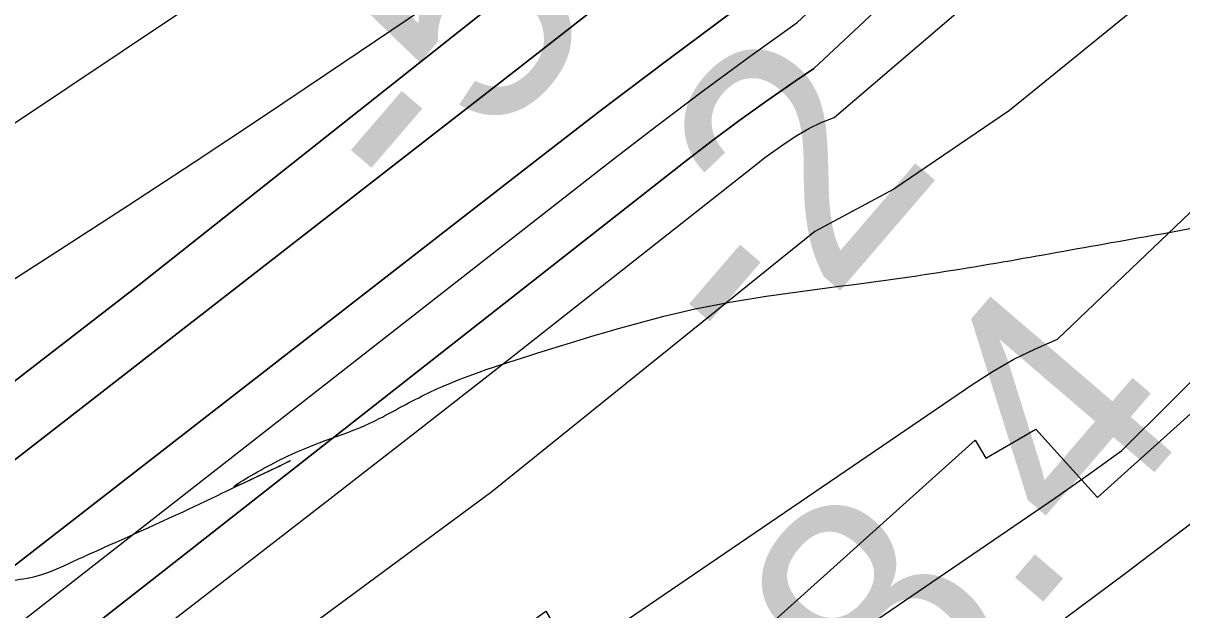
# Model space of a CAD drawing. Extents: x 3392644 to 3430565, y 576657 to 602123.
# Drawn here: x 3403073.1 to 3403397.8, y 585045.3 to 585209.8 of the extents above; entities that cross this region are included whole.
import ezdxf

# ---------------------------------------------------------------- set-up
doc = ezdxf.new("R2010")
doc.units = 0
for name, color, linetype in [('V-RIVR-EDGE', 7, 'Continuous'), ('V-RIVR-RANG', 7, 'Continuous'), ('V-RRAP-RVMT', 7, 'Continuous'), ('V-TOPO-DPTH', 7, 'Continuous'), ('V-TOPO-MAJR', 7, 'Continuous'), ('V-TOPO-MINR', 7, 'Continuous'), ('V-TOPO-WATR', 7, 'Continuous')]:
    doc.layers.add(name, color=color, linetype=linetype)

msp = doc.modelspace()

# ---------------------------------------------------------------- linework, layer by layer
at = {"layer": 'V-RIVR-EDGE'}
msp.add_spline([(3396775.14, 583083.89), (3396813.13, 583077.25), (3396878.17, 583066.49), (3396944.3, 583054.63), (3397040.4, 583038.31), (3397098.86, 583026.47), (3397143.44, 583017.58), (3397248.67, 583000.14), (3397318.11, 582991.93), (3397366.71, 582985.6), (3397425.56, 582983.99), (3397482.58, 582983.48), (3397505.25, 582983.79), (3397523.16, 582984.11), (3397535.58, 582982.98), (3397547.29, 582984.42), (3397553.5, 582984.4), (3397557.52, 582982.93), (3397564.81, 582974.5), (3397565.15, 582965), (3397563.3, 582955.5), (3397562.9, 582944.17), (3397563.63, 582940.51), (3397567.64, 582939.04), (3397569.83, 582934.65), (3397572, 582924.77), (3397574.55, 582922.94), (3397581.49, 582921.46), (3397584.79, 582923.64), (3397587.72, 582927.29), (3397589.58, 582941.18), (3397592.53, 582951.41), (3397596.2, 582957.61), (3397599.87, 582960.89), (3397604.64, 582968.56), (3397610.49, 582971.83), (3397617.81, 582975.47), (3397652.55, 582980.5), (3397688.01, 582979.68), (3397709.94, 582978.53), (3397734.79, 582976.64), (3397757.82, 582975.85), (3397782.68, 582977.62), (3397809.01, 582980.85), (3397835.7, 582984.44), (3397884.71, 582992.36), (3397923.1, 582994.82), (3397953.43, 582993.65), (3397988.88, 582988.44), (3398023.98, 582990.18), (3398046.29, 582997.44), (3398058.01, 583005.82), (3398070.83, 583016.02), (3398086.2, 583024.03), (3398111.07, 583028.35), (3398172.52, 583041.72), (3398207.99, 583048.58), (3398231.38, 583047.79), (3398261.36, 583049.18), (3398286.96, 583052.41), (3398312.56, 583059.29), (3398337.81, 583067.64), (3398383.51, 583070.45), (3398451.14, 583073.57), (3398464.66, 583070.98), (3398479.26, 583062.17), (3398495.66, 583042.02), (3398503.3, 583028.11), (3398512.79, 583021.51), (3398522.66, 583021.48), (3398535.48, 583032.42), (3398552.68, 583038.96), (3398566.94, 583038.56), (3398581.91, 583033.4), (3398603.84, 583032.25), (3398616.27, 583032.22), (3398624.31, 583030.01), (3398639.66, 583030.33), (3398675.85, 583031.71), (3398691.94, 583032.03), (3398705.09, 583030.9), (3398713.5, 583031.98), (3398731.78, 583032.67), (3398752.25, 583032.98), (3398769.08, 583035.5), (3398785.16, 583035.09), (3398791, 583033.62), (3398807.07, 583027), (3398820.95, 583021.84), (3398831.53, 583014.51), (3398866.59, 582999.07), (3398896.89, 582982.54), (3398913.68, 582974.09), (3398926.48, 582974.79), (3398937.8, 582972.94), (3398949.86, 582968.89), (3398961.91, 582965.2), (3398977.27, 582966.63), (3398994.46, 582970.97), (3399010.92, 582975.68), (3399021.17, 582979.68), (3399028.86, 582985.87), (3399040.95, 582996.08), (3399048.27, 583000.08), (3399061.07, 583002.24), (3399090.69, 583006.19), (3399115.92, 583011.24), (3399122.14, 583011.23), (3399129.44, 583009.38), (3399136.01, 583003.15), (3399140.38, 582998.39), (3399145.13, 582998.38), (3399161.95, 582999.43), (3399171.46, 583000.14), (3399183.52, 582999.75), (3399192.29, 582999.72), (3399200.71, 583002.63), (3399201.81, 583006.65), (3399202.19, 583011.4), (3399199.65, 583018.35), (3399194.91, 583023.84), (3399194.56, 583028.6), (3399194.57, 583034.81), (3399197.88, 583043.21), (3399198.26, 583048.69), (3399196.47, 583062.22), (3399193.94, 583072.83), (3399193.58, 583076.12), (3399195.42, 583080.5), (3399198.35, 583083.05), (3399203.11, 583085.6), (3399213.35, 583087.04), (3399220.29, 583086.29), (3399226.85, 583079.69), (3399239.25, 583065.77), (3399254.93, 583052.94), (3399266.62, 583046.7), (3399276.12, 583046.67), (3399289.66, 583051.03), (3399302.47, 583058.67), (3399319.32, 583073.62), (3399325.92, 583081.28), (3399329.58, 583083.83), (3399336.89, 583081.61), (3399352.22, 583075), (3399367.93, 583071.3), (3399390.22, 583066.13), (3399402.65, 583065.73), (3399440.31, 583069.3), (3399461.52, 583073.63), (3399519.3, 583081.16), (3399573.06, 583094.92), (3399604.89, 583102.52), (3399633.41, 583107.57), (3399653.88, 583106.42), (3399671.07, 583108.57), (3399695.94, 583113.63), (3399715.33, 583122.35), (3399740.23, 583137.28), (3399751.59, 583151.14), (3399762.22, 583164.27), (3399774.68, 583175.94), (3399784.2, 583182.5), (3399792.63, 583189.06), (3399795.57, 583195.99), (3399799.59, 583197.45), (3399802.52, 583197.44), (3399809.45, 583193.77), (3399814.94, 583193.75), (3399821.88, 583194.1), (3399845.3, 583201.72), (3399905.65, 583216.56), (3399931.26, 583225.27), (3399967.47, 583235.05), (3399992.35, 583244.13), (3400000.42, 583253.24), (3400007.74, 583257.61), (3400018.35, 583260.51), (3400031.88, 583262.31), (3400047.97, 583265.19), (3400055.29, 583270.65), (3400066.64, 583276.11), (3400079.44, 583279), (3400083.83, 583280.45), (3400095.54, 583285.18), (3400101.39, 583285.53), (3400125.89, 583289.85), (3400153.69, 583298.56), (3400192.84, 583311.99), (3400239.67, 583327.59), (3400291.98, 583342.08), (3400327.1, 583352.23), (3400354.52, 583356.18), (3400375.01, 583360.89), (3400387.44, 583364.88), (3400390, 583364.14), (3400389.25, 583357.93), (3400389.25, 583356.1), (3400393.62, 583348.41), (3400397.25, 583337.8), (3400401.98, 583328.65), (3400413.64, 583316.56), (3400424.96, 583308.85), (3400439.21, 583307.36), (3400460.42, 583310.59), (3400467.01, 583315.33), (3400473.24, 583320.43), (3400475.46, 583330.66), (3400471.53, 583368.32), (3400471.56, 583380.39), (3400472.3, 583385.5), (3400478.16, 583390.24), (3400480.38, 583399.01), (3400481.48, 583402.66), (3400485.15, 583405.94), (3400498.32, 583410.66), (3400503.81, 583414.67), (3400508.21, 583419.41), (3400517, 583425.6), (3400522.86, 583431.8), (3400535.67, 583435.79), (3400564.57, 583444.13), (3400601.51, 583453.54), (3400634.06, 583462.23), (3400664.06, 583471.66), (3400688.58, 583481.84), (3400707.98, 583491.29), (3400725.92, 583502.58), (3400759.21, 583514.93), (3400794.34, 583529.1), (3400829.1, 583542.54), (3400868.99, 583559.25), (3400880.69, 583563.25), (3400906.68, 583575.61), (3400920.95, 583582.89), (3400934.49, 583585.78), (3400950.95, 583590.12), (3400981.32, 583603.21), (3401005.11, 583615.94), (3401022.67, 583620.65), (3401047.18, 583628.63), (3401067.67, 583634.8), (3401097.3, 583646.06), (3401115.59, 583651.49), (3401142.3, 583657.64), (3401149.62, 583661.64), (3401161.69, 583667.1), (3401193.53, 583681.64), (3401226.83, 583695.82), (3401250.24, 583702.34), (3401263.42, 583711.08), (3401269.29, 583717.28), (3401275.87, 583719.82), (3401291.97, 583724.17), (3401309.52, 583727.41), (3401322.7, 583735.79), (3401344.66, 583746.34), (3401352.71, 583749.97), (3401362.22, 583751.78), (3401379.42, 583760.51), (3401398.82, 583769.6), (3401425.17, 583782.33), (3401447.87, 583793.97), (3401460.31, 583801.61), (3401469.83, 583807.8), (3401481.17, 583811.8), (3401489.22, 583812.87), (3401505.33, 583824.9), (3401519.25, 583833.64), (3401536.81, 583842.73), (3401545.23, 583847.46), (3401556.22, 583853.65), (3401577.08, 583864.93), (3401601.24, 583877.3), (3401634.54, 583893.67), (3401648.83, 583904.6), (3401672.26, 583919.89), (3401702.65, 583940.65), (3401720.23, 583955.23), (3401724.63, 583960.7), (3401725.38, 583965.45), (3401725.76, 583971.67), (3401726.13, 583973.49), (3401728.69, 583974.22), (3401733.05, 583964.7), (3401734.88, 583964.7), (3401742.2, 583967.24), (3401756.11, 583975.61), (3401775.15, 583990.92), (3401800.41, 584006.21), (3401823.48, 584021.51), (3401859.37, 584047.37), (3401900.01, 584075.42), (3401938.1, 584104.2), (3401973.26, 584129.7), (3402017.57, 584163.23), (3402052, 584188.73), (3402068.49, 584206.23), (3402087.54, 584223.73), (3402105.12, 584237.21), (3402120.5, 584246.32), (3402139.91, 584263.45), (3402161.52, 584279.48), (3402205.11, 584317.02), (3402240.28, 584346.55), (3402249.43, 584352.74), (3402267, 584360.37), (3402279.09, 584369.84), (3402289.35, 584382.25), (3402295.58, 584388.45), (3402316.09, 584405.58), (3402366.26, 584439.08), (3402387.87, 584455.85), (3402402.52, 584467.87), (3402414.96, 584474.42), (3402428.14, 584479.87), (3402444.61, 584490.43), (3402463.66, 584506.1), (3402475.38, 584515.58), (3402490.4, 584526.87), (3402538.38, 584566.6), (3402565.85, 584589.93), (3402576.85, 584603.79), (3402584.19, 584615.47), (3402588.96, 584620.94), (3402605.08, 584634.06), (3402621.92, 584644.99), (3402632.54, 584652.64), (3402636.57, 584654.82), (3402639.12, 584654.08), (3402643.14, 584651.51), (3402646.06, 584651.87), (3402650.46, 584654.42), (3402655.21, 584657.33), (3402657.78, 584660.98), (3402658.15, 584663.54), (3402657.43, 584667.2), (3402657.8, 584669.75), (3402663.3, 584675.59), (3402665.15, 584682.17), (3402672.1, 584687.27), (3402682.35, 584693.45), (3402693.7, 584699.64), (3402701.76, 584708.03), (3402707.63, 584713.86), (3402719.35, 584722.61), (3402736.94, 584743.03), (3402754.54, 584764.19), (3402758.95, 584773.32), (3402762.27, 584784.64), (3402760.83, 584794.15), (3402761.57, 584796.34), (3402774.39, 584808.37), (3402790.16, 584827.71), (3402794.57, 584836.11), (3402801.88, 584838.65), (3402805.55, 584843.03), (3402807.76, 584848.87), (3402817.65, 584858.35), (3402830.1, 584866.36), (3402842.19, 584879.12), (3402850.26, 584889.7), (3402856.14, 584902.48), (3402862.74, 584909.05), (3402867.86, 584912.69), (3402878.85, 584918.88), (3402888.37, 584926.53), (3402904.49, 584941.48), (3402914.38, 584948.4), (3402928.29, 584956.41), (3402934.88, 584962.97), (3402937.82, 584966.62), (3402938.2, 584971.74), (3402937.49, 584981.24), (3402937.5, 584985.26), (3402953.25, 584998.38), (3402977.78, 585014.77), (3402996.08, 585025.33), (3403016.58, 585033.32), (3403039.62, 585040.21), (3403050.24, 585047.49), (3403059.76, 585052.22), (3403070.36, 585053.66), (3403078.04, 585055.1), (3403086.82, 585058.73), (3403115, 585071.46), (3403146.48, 585086.37), (3403132.2, 585079.82), (3403142.45, 585086.01), (3403170.26, 585097.64), (3403184.91, 585105.28), (3403217.1, 585117.27), (3403261, 585129.59), (3403315.49, 585137.86), (3403347.67, 585142.9), (3403378.02, 585148.3), (3403417.15, 585155.52), (3403455.19, 585164.93), (3403485.93, 585175.09), (3403512.28, 585188.55), (3403532.06, 585206.05), (3403547.09, 585222.46), (3403548.93, 585227.21), (3403552.23, 585230.49), (3403560.64, 585231.56), (3403567.21, 585229.72), (3403575.99, 585229.7), (3403592.09, 585238.43), (3403619.92, 585256.64), (3403671.55, 585292.34), (3403695.34, 585305.8), (3403703.02, 585307.98), (3403726.45, 585322.18), (3403748.06, 585336.38), (3403779.55, 585358.6), (3403809.21, 585377.53), (3403822.77, 585393.59), (3403849.18, 585429.71), (3403874.86, 585465.83), (3403895.4, 585495.03), (3403900.9, 585503.42), (3403902.73, 585503.78), (3403907.12, 585503.77), (3403912.25, 585507.42), (3403928.75, 585531.5), (3403948.93, 585557.77), (3403964.7, 585578.57), (3403972.02, 585584.76), (3403979.71, 585590.23), (3403995.48, 585610.29), (3404005.01, 585622.7), (3404016.37, 585633.64), (3404029.56, 585643.47), (3404037.99, 585651.5), (3404055.97, 585682.52), (3404090.08, 585725.57), (3404116.13, 585765.72), (3404146.2, 585804.39), (3404172.94, 585828.45), (3404201.19, 585866.4), (3404218.43, 585893.04), (3404241.93, 585935.75), (3404254.07, 585966.43), (3404273.19, 586011.35), (3404295.99, 586065.39), (3404324.69, 586140.26), (3404338.69, 586187.01), (3404345.72, 586217.7), (3404351.25, 586238.52), (3404360.45, 586263.72), (3404367.44, 586279.43), (3404369.3, 586292.95), (3404362.76, 586312.34), (3404363.17, 586329.88), (3404363.57, 586342.67), (3404369.08, 586353.63), (3404375.35, 586376.28), (3404377.98, 586402.59), (3404387.58, 586442.78), (3404404.86, 586483.67), (3404421.07, 586535.91), (3404432.49, 586570.61), (3404448.69, 586615.89), (3404459.02, 586653.89), (3404467.16, 586695.17), (3404471.26, 586726.6), (3404473.16, 586754.74), (3404478.79, 586815.41), (3404482.55, 586855.98), (3404480.77, 586876.82), (3404477.15, 586890.35), (3404476.43, 586897.3), (3404479.38, 586906.06), (3404487.09, 586917.74), (3404493.7, 586931.25), (3404496.67, 586951.72), (3404498.57, 586978.76), (3404518.44, 587033.91), (3404529.49, 587065.32), (3404542.74, 587101.11), (3404549.38, 587126.32), (3404556.41, 587159.57), (3404562.7, 587192.45), (3404572.3, 587229.71), (3404578.96, 587262.96), (3404583.78, 587291.46), (3404584.2, 587312.66), (3404584.33, 587365.67), (3404586.26, 587407.7), (3404589.73, 587479.7), (3404590.91, 587511.5), (3404590.2, 587522.47), (3404583.68, 587546.61), (3404570.63, 587590.51), (3404552.86, 587645.02), (3404544.13, 587665.51), (3404532.49, 587688.57), (3404524.85, 587703.21), (3404520.49, 587711.27), (3404519.77, 587718.21), (3404519.8, 587729.91), (3404518.73, 587740.88), (3404513.99, 587745.64), (3404512.17, 587750.04), (3404510.02, 587765.76)], degree=3, dxfattribs=at)
at = {"layer": 'V-RRAP-RVMT'}
msp.add_lwpolyline([(3402979.81, 584917.37), (3402983.36, 584912.52), (3403010.82, 584932.53), (3403103.21, 584985.6), (3403115.38, 584968.98), (3403219.55, 585044.96), (3403225.93, 585034.15), (3403238, 585041.22), (3403257.87, 585019.16), (3403339.87, 585092.93), (3403342.86, 585087.83), (3403356.88, 585096.01), (3403374.16, 585076.82), (3403457.04, 585151.44)], dxfattribs=at)
at = {"layer": 'V-TOPO-DPTH'}
for points in [[(3402828.35, 584899.97), (3402920.09, 584970.12), (3403211.43, 585196.86), (3403223.41, 585206.19), (3403235.39, 585215.53), (3403247.36, 585224.88), (3403259.32, 585234.23), (3403991.82, 585961.83), (3404004, 585981.38), (3404015.07, 586001.49), (3404024.48, 586022.42), (3404032.79, 586043.91), (3404317.68, 586879.46)], [(3404317.68, 586879.46), (3404032.79, 586043.91), (3404024.48, 586022.42), (3404015.07, 586001.49), (3404004, 585981.38), (3403991.82, 585961.83), (3403259.32, 585234.23), (3403247.36, 585224.88), (3403235.39, 585215.53), (3403223.41, 585206.19), (3403211.43, 585196.86), (3402920.09, 584970.12), (3402828.35, 584899.97)], [(3404366.79, 586726.64), (3404126.48, 586002.1), (3404117.55, 585979.13), (3404107.16, 585956.94), (3403294.68, 585197.12), (3403289.47, 585193.58), (3403281.51, 585188.05), (3403273.64, 585182.41), (3403265.88, 585176.62), (3403258.2, 585170.71), (3403112.73, 585056.41), (3403032.24, 584993.44), (3402951.57, 584930.72), (3402870.62, 584868.34), (3402789.5, 584806.2), (3402412.76, 584518.94), (3402403.94, 584512.27), (3402395.08, 584505.65), (3402386.16, 584499.11), (3402377.21, 584492.61), (3401565.16, 583871.86)], [(3401565.16, 583871.86), (3402377.21, 584492.61), (3402386.16, 584499.11), (3402395.08, 584505.65), (3402403.94, 584512.27), (3402412.76, 584518.94), (3402789.5, 584806.2), (3402870.62, 584868.34), (3402951.57, 584930.72), (3403032.24, 584993.44), (3403112.73, 585056.41), (3403258.2, 585170.71), (3403265.88, 585176.62), (3403273.64, 585182.41), (3403281.51, 585188.05), (3403289.47, 585193.58), (3403294.68, 585197.12), (3404107.16, 585956.94), (3404117.55, 585979.13), (3404126.48, 586002.1), (3404366.79, 586726.64)], [(3402896.92, 584765.42), (3402971.73, 584815.06), (3403122.61, 584914.84), (3403165.94, 584943.63), (3403209.18, 584972.56), (3403252.3, 585001.68), (3403295.32, 585030.93), (3403362.23, 585076.64), (3403371.66, 585083.24), (3403380.99, 585089.97), (3404169.91, 585874.23), (3404183.47, 585893.75), (3404195.61, 585914.02), (3404205.6, 585935.42), (3404214.17, 585957.59), (3404421.31, 586588.37)], [(3401580.82, 584058.32), (3402331.27, 584607.74), (3402372.3, 584635.13), (3402413.37, 584662.44), (3402867.73, 584963.62), (3402928.51, 585005.04), (3402988.55, 585047.49), (3403047.48, 585091.47), (3403105.67, 585136.47), (3403212.12, 585221.01), (3403216.51, 585224.53), (3403220.88, 585228.07), (3403225.21, 585231.65), (3403229.53, 585235.26), (3403988.88, 585972.84), (3403998.75, 585988.72), (3404007.72, 586005.04), (3404015.32, 586022.04), (3404022.02, 586039.5), (3404189.26, 586535.13)], [(3401580.82, 584058.32), (3402331.27, 584607.74), (3402372.3, 584635.13), (3402413.37, 584662.44), (3402867.73, 584963.62), (3402928.51, 585005.04), (3402988.55, 585047.49), (3403047.48, 585091.47), (3403105.67, 585136.47), (3403212.12, 585221.01), (3403216.51, 585224.53), (3403220.88, 585228.07), (3403225.21, 585231.65), (3403229.53, 585235.26), (3403988.88, 585972.84), (3403998.75, 585988.72), (3404007.72, 586005.04), (3404015.32, 586022.04), (3404022.02, 586039.5), (3404189.26, 586535.13)], [(3401704.8, 584063.29), (3401801.84, 584128.12), (3401898.71, 584193.2), (3401995.32, 584258.65), (3402091.77, 584324.36), (3402383.35, 584523.85), (3402383.6, 584524.03), (3402383.73, 584524.12), (3402383.85, 584524.21), (3402389.96, 584528.76), (3402393.14, 584531.13), (3402396.3, 584533.52), (3402399.45, 584535.93), (3402402.58, 584538.35), (3403217.47, 585171.83), (3403235.56, 585185.77), (3403253.74, 585199.59), (3403272.04, 585213.25), (3403290.43, 585226.8), (3404076.54, 585961.79), (3404081.13, 585969.46), (3404084.93, 585977.55), (3404088.2, 585985.92), (3404139.67, 586140.19)], [(3404139.67, 586140.19), (3404088.2, 585985.92), (3404084.93, 585977.55), (3404081.13, 585969.46), (3404076.54, 585961.79), (3403290.43, 585226.8), (3403272.04, 585213.25), (3403253.74, 585199.59), (3403235.56, 585185.77), (3403217.47, 585171.83), (3402402.58, 584538.35), (3402399.45, 584535.93), (3402396.3, 584533.52), (3402393.14, 584531.13), (3402389.96, 584528.76), (3402383.85, 584524.21), (3402383.73, 584524.12), (3402383.6, 584524.03), (3402383.35, 584523.85), (3402091.77, 584324.36), (3401995.32, 584258.65), (3401898.71, 584193.2), (3401801.84, 584128.12), (3401704.8, 584063.29)], [(3404240.62, 586095.85), (3404194.3, 585959.74), (3404182.31, 585930.82), (3404170.33, 585905.3), (3404156.67, 585891.72), (3404028.69, 585783.05), (3403554.24, 585351.71), (3403349.49, 585185.34), (3403317.08, 585163.28), (3403294.92, 585151.41), (3403204.49, 585078.42), (3403032.19, 584951.13), (3402890.59, 584847.61), (3402436.78, 584499.65), (3402414.61, 584484.38), (3402394.14, 584469.11), (3402141.61, 584263.69), (3401982.93, 584136.37), (3401639.12, 583855.4)], [(3404240.62, 586095.85), (3404194.3, 585959.74), (3404182.31, 585930.82), (3404170.33, 585905.3), (3404156.67, 585891.72), (3404028.69, 585783.05), (3403554.24, 585351.71), (3403349.49, 585185.34), (3403317.08, 585163.28), (3403294.92, 585151.41), (3403204.49, 585078.42), (3403032.19, 584951.13), (3402890.59, 584847.61), (3402436.78, 584499.65), (3402414.61, 584484.38), (3402394.14, 584469.11), (3402141.61, 584263.69), (3401982.93, 584136.37), (3401639.12, 583855.4)]]:
    msp.add_lwpolyline(points, dxfattribs=at)
at = {"layer": 'V-TOPO-MAJR'}
msp.add_lwpolyline([(3404091.69, 586275.46), (3404011.31, 586035.07), (3404006.2, 586021.65), (3404000.38, 586008.59), (3403993.51, 585996.05), (3403985.94, 585983.86), (3403213.73, 585235.38), (3403212.73, 585234.51), (3403212.39, 585234.24), (3403204.08, 585227.64), (3403199.55, 585224.13), (3403194.96, 585220.68), (3403190.29, 585217.34), (3403185.57, 585214.07), (3403158.11, 585195.53), (3403139.59, 585183.1), (3403121.01, 585170.75), (3403102.35, 585158.52), (3403083.64, 585146.37), (3402704.88, 584902.07)], dxfattribs=at)
at = {"layer": 'V-TOPO-MINR'}
for points in [[(3402828.35, 584899.97), (3402920.09, 584970.12), (3403211.43, 585196.86), (3403223.41, 585206.19), (3403235.39, 585215.53), (3403247.36, 585224.88), (3403259.32, 585234.23), (3403991.82, 585961.83), (3404004, 585981.38), (3404015.07, 586001.49), (3404024.48, 586022.42), (3404032.79, 586043.91), (3404317.68, 586879.46)], [(3401565.16, 583871.86), (3402377.21, 584492.61), (3402386.16, 584499.11), (3402395.08, 584505.65), (3402403.94, 584512.27), (3402412.76, 584518.94), (3402789.5, 584806.2), (3402870.62, 584868.34), (3402951.57, 584930.72), (3403032.24, 584993.44), (3403112.73, 585056.41), (3403258.2, 585170.71), (3403265.88, 585176.62), (3403273.64, 585182.41), (3403281.51, 585188.05), (3403289.47, 585193.58), (3403294.68, 585197.12), (3404107.16, 585956.94), (3404117.55, 585979.13), (3404126.48, 586002.1), (3404366.79, 586726.64)], [(3402896.92, 584765.42), (3402971.73, 584815.06), (3403122.61, 584914.84), (3403165.94, 584943.63), (3403209.18, 584972.56), (3403252.3, 585001.68), (3403295.32, 585030.93), (3403362.23, 585076.64), (3403371.66, 585083.24), (3403380.99, 585089.97), (3404169.91, 585874.23), (3404183.47, 585893.75), (3404195.61, 585914.02), (3404205.6, 585935.42), (3404214.17, 585957.59), (3404421.31, 586588.37)], [(3404189.26, 586535.13), (3404022.02, 586039.5), (3404015.32, 586022.04), (3404007.72, 586005.04), (3403998.75, 585988.72), (3403988.88, 585972.84), (3403229.53, 585235.26), (3403225.21, 585231.65), (3403220.88, 585228.07), (3403216.51, 585224.53), (3403212.12, 585221.01), (3403105.67, 585136.47), (3403047.48, 585091.47), (3402988.55, 585047.49), (3402928.51, 585005.04), (3402867.73, 584963.62), (3402413.37, 584662.44), (3402372.3, 584635.13), (3402331.27, 584607.74), (3401580.82, 584058.32)], [(3401783.11, 584089.87), (3402085.68, 584303.26), (3402186.47, 584374.47), (3402380.96, 584511.97), (3402384.48, 584514.48), (3402387.99, 584517.01), (3402391.47, 584519.56), (3402394.95, 584522.14), (3402540.61, 584631.17), (3402616.72, 584688.52), (3402692.58, 584746.18), (3402768.08, 584804.32), (3402843.34, 584862.78), (3403237.86, 585171.24), (3403250.75, 585181.16), (3403263.72, 585190.96), (3403276.84, 585200.57), (3403290.05, 585210.05), (3404085.57, 585948.84), (3404094.15, 585963.2), (3404101.25, 585978.34), (3404107.36, 585994.01), (3404215.72, 586319.79)], [(3401582.74, 583804.59), (3402259.12, 584339.65), (3402356.94, 584413.7), (3402369.94, 584423.2), (3402396.23, 584442.48), (3402422.46, 584461.83), (3402448.62, 584481.28), (3402474.73, 584500.81), (3402904.92, 584812.45), (3403339.22, 585108.61), (3403344.92, 585112.23), (3403350.76, 585115.59), (3403356.81, 585118.55), (3403362.99, 585121.26), (3404166.42, 585889.03), (3404176.59, 585903.63), (3404185.69, 585918.79), (3404193.18, 585934.81), (3404199.6, 585951.4), (3404309.22, 586284.52)], [(3401704.8, 584063.29), (3401801.84, 584128.12), (3401898.71, 584193.2), (3401995.32, 584258.65), (3402091.77, 584324.36), (3402383.35, 584523.85), (3402383.6, 584524.03), (3402383.73, 584524.12), (3402383.85, 584524.21), (3402389.96, 584528.76), (3402393.14, 584531.13), (3402396.3, 584533.52), (3402399.45, 584535.93), (3402402.58, 584538.35), (3403217.47, 585171.83), (3403235.56, 585185.77), (3403253.74, 585199.59), (3403272.04, 585213.25), (3403290.43, 585226.8), (3404076.54, 585961.79), (3404081.13, 585969.46), (3404084.93, 585977.55), (3404088.2, 585985.92), (3404139.67, 586140.19)], [(3401626.11, 583789.43), (3402469.67, 584386.74), (3402484.8, 584399.02), (3402500.3, 584410.88), (3402669.02, 584534.16), (3402869.28, 584680.5), (3402969.4, 584753.69), (3403069.52, 584826.88), (3403361.2, 585040.11), (3403382.02, 585055.6), (3403402.67, 585071.32), (3403423.06, 585087.38), (3404257.4, 585883.96), (3404260.39, 585890.06), (3404262.93, 585896.41), (3404305.71, 586024.36), (3404328.44, 586095.13)], [(3402433.64, 584515.32), (3403135.04, 585057.8), (3403159.87, 585077.06), (3403184.65, 585096.36), (3403209.38, 585115.74), (3403234.07, 585135.17), (3403278.5, 585170.23), (3403280.97, 585172.13), (3403283.48, 585173.97), (3403286.03, 585175.75), (3403288.63, 585177.48), (3403289.95, 585178.34), (3403293.31, 585180.29), (3403296.77, 585182.01), (3403300.37, 585183.4), (3404159.49, 585918.58), (3404162.85, 585923.37), (3404165.85, 585928.34), (3404168.32, 585933.59), (3404170.43, 585939.04), (3404202.6, 586036.39), (3404220.16, 586090.76)], [(3402900.63, 585068), (3403147.12, 585232.98), (3403166.07, 585246.09), (3403184.76, 585259.56), (3403203.03, 585273.58), (3403221.02, 585287.98), (3403244.25, 585307.13), (3403250.42, 585312.24), (3403256.58, 585317.35), (3403262.72, 585322.49), (3403268.85, 585327.64), (3403274.96, 585332.81), (3403281.06, 585338), (3403287.13, 585343.21), (3403293.2, 585348.44), (3403306.24, 585359.74), (3403331.26, 585381.67), (3403343.65, 585392.77), (3403355.98, 585403.93), (3403983, 585994.87)]]:
    msp.add_lwpolyline(points, dxfattribs=at)
at = {"layer": 'V-TOPO-WATR'}
msp.add_lwpolyline([(3404240.62, 586095.85), (3404194.3, 585959.74), (3404182.31, 585930.82), (3404170.33, 585905.3), (3404156.67, 585891.72), (3404028.69, 585783.05), (3403554.24, 585351.71), (3403349.49, 585185.34), (3403317.08, 585163.28), (3403294.92, 585151.41), (3403204.49, 585078.42), (3403032.19, 584951.13), (3402890.59, 584847.61), (3402436.78, 584499.65), (3402414.61, 584484.38), (3402394.14, 584469.11), (3402141.61, 584263.69), (3401982.93, 584136.37), (3401639.12, 583855.4)], dxfattribs=at)

# ---------------------------------------------------------------- texts
at = {"layer": 'V-RIVR-RANG'}
for s, rotation, p in [('-50', 49.3433, (3403184.89, 585151.9)), ('-2', 49.3433, (3403279.67, 585108.78)), ('8.4', 49.3433, (3403321.17, 585003.61)), ('25.2', 49.0583, (3403387.03, 584927.73))]:
    msp.add_text(s, height=67, rotation=rotation, dxfattribs=at).set_placement(p)

doc.saveas('drawing.dxf')
